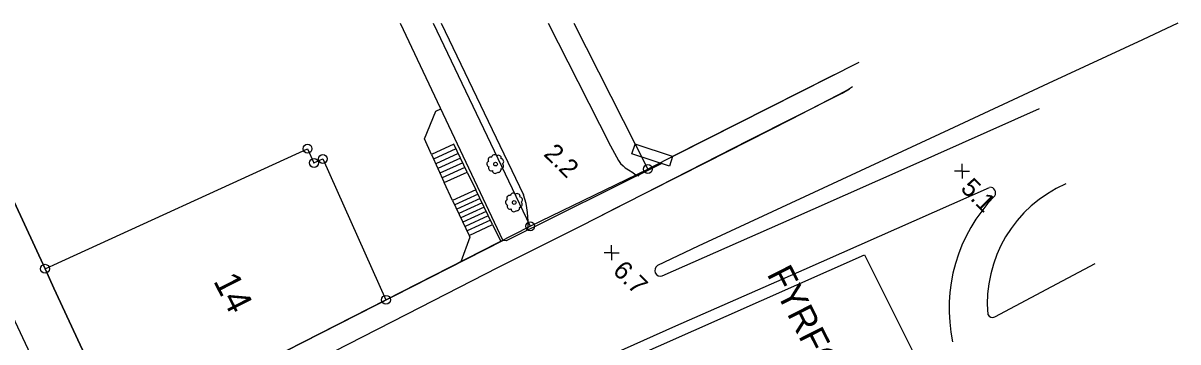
# Model space of a CAD drawing. Extents: x 1596643 to 1597288, y 13057194 to 13057957.
# Drawn here: x 1596964.2 to 1597119.6, y 13057616.2 to 13057659.1 of the extents above; entities that cross this region are included whole.
import ezdxf

# ---------------------------------------------------------------- set-up
doc = ezdxf.new("R2010")
doc.units = 0
for name, color, linetype in [('BAS byggnad anläggning L', 7, 'Continuous'), ('BAS fastighetsgräns samfällighet L', 7, 'Continuous'), ('BAS gränspunkt P', 7, 'Continuous'), ('BAS Level 16', 7, 'Continuous'), ('BAS Level 19', 7, 'Continuous'), ('BAS Level 36', 7, 'Continuous'), ('BAS Level 37', 7, 'Continuous'), ('BAS lövträd P', 7, 'Continuous'), ('BAS markytetext T', 7, 'Continuous'), ('BAS traktnamn T', 7, 'Continuous'), ('BAS trappa L', 7, 'Continuous'), ('BAS vägbanekant L', 7, 'Continuous')]:
    doc.layers.add(name, color=color, linetype=linetype)

msp = doc.modelspace()

# ---------------------------------------------------------------- linework, layer by layer
at = {"layer": 'BAS byggnad anläggning L'}
for points in [[(1596951.85, 13057659.15), (1596967.18, 13057626.04), (1596968.37, 13057623.46)], [(1597014.95, 13057659.15), (1597028.78, 13057629.87)], [(1597073.32, 13057652.17), (1597051.59, 13057641.19)], [(1597051.59, 13057641.19), (1597051.18, 13057639.87), (1597046.12, 13057641.53), (1597046.56, 13057642.84)], [(1597051.59, 13057641.19), (1597046.56, 13057642.84)], [(1596968.37, 13057623.46), (1596977.51, 13057603.71), (1597028.78, 13057629.87)], [(1596996.9, 13057561.83), (1596985.19, 13057586.99), (1597077.39, 13057627.92), (1597084.1, 13057614.57), (1597047.16, 13057592.27), (1596996.9, 13057561.83)]]:
    msp.add_lwpolyline(points, dxfattribs=at)
at = {"layer": 'BAS fastighetsgräns samfällighet L'}
for points in [[(1596968.37, 13057626.59), (1597002.48, 13057642.22)], [(1597002.48, 13057642.22), (1597003.36, 13057640.3)], [(1597003.36, 13057640.3), (1597004.54, 13057640.84)], [(1597004.54, 13057640.84), (1597013.03, 13057621.86)], [(1596967.18, 13057626.04), (1596968.37, 13057626.59)]]:
    msp.add_lwpolyline(points, dxfattribs=at)
at = {"layer": 'BAS gränspunkt P'}
for centre, radius in [((1597002.49, 13057642.23), 0.6), ((1597002.49, 13057642.23), 0.6), ((1597002.49, 13057642.22), 0.001), ((1597002.49, 13057642.22), 0.001), ((1597003.37, 13057640.31), 0.6), ((1597003.37, 13057640.31), 0.6), ((1597004.55, 13057640.85), 0.6), ((1597004.55, 13057640.85), 0.6), ((1597004.54, 13057640.84), 0.001), ((1597004.54, 13057640.84), 0.001), ((1597003.36, 13057640.3), 0.001), ((1597003.36, 13057640.3), 0.001), ((1597048.27, 13057639.48), 0.6), ((1597048.27, 13057639.48), 0.6), ((1597048.27, 13057639.48), 0.001), ((1597048.27, 13057639.48), 0.001), ((1597032.44, 13057631.78), 0.6), ((1597032.44, 13057631.78), 0.6), ((1597032.43, 13057631.77), 0.001), ((1597032.43, 13057631.77), 0.001), ((1596967.18, 13057626.05), 0.6), ((1596967.18, 13057626.05), 0.6), ((1596967.18, 13057626.04), 0.001), ((1596967.18, 13057626.04), 0.001), ((1597013.04, 13057621.87), 0.6), ((1597013.04, 13057621.87), 0.6), ((1597013.03, 13057621.86), 0.001), ((1597013.03, 13057621.86), 0.001)]:
    msp.add_circle(centre, radius, dxfattribs=at)
at = {"layer": 'BAS Level 16'}
for p, q in [((1597090.53, 13057639.2), (1597089.53, 13057639.2)), ((1597090.53, 13057639.2), (1597089.53, 13057639.2)), ((1597090.53, 13057639.2), (1597090.53, 13057640.2)), ((1597090.53, 13057639.2), (1597090.53, 13057640.2)), ((1597090.53, 13057639.2), (1597091.53, 13057639.2)), ((1597090.53, 13057639.2), (1597090.53, 13057638.2)), ((1597090.53, 13057639.2), (1597091.53, 13057639.2)), ((1597090.53, 13057639.2), (1597090.53, 13057638.2)), ((1597043.39, 13057628.21), (1597042.39, 13057628.21)), ((1597043.39, 13057628.21), (1597042.39, 13057628.21)), ((1597043.39, 13057628.21), (1597043.39, 13057629.21)), ((1597043.39, 13057628.21), (1597043.39, 13057629.21)), ((1597043.39, 13057628.21), (1597044.39, 13057628.21)), ((1597043.39, 13057628.21), (1597043.39, 13057627.21)), ((1597043.39, 13057628.21), (1597044.39, 13057628.21)), ((1597043.39, 13057628.21), (1597043.39, 13057627.21))]:
    msp.add_line(p, q, dxfattribs=at)
at = {"layer": 'BAS Level 19'}
msp.add_lwpolyline([(1597050.14, 13057640.21), (1597029.21, 13057629.8), (1597028.78, 13057629.87)], dxfattribs=at)
at = {"layer": 'BAS Level 37'}
for points in [[(1596967.18, 13057626.04), (1596951.85, 13057659.15)], [(1597019.38, 13057659.15), (1597032.43, 13057631.77)], [(1597038.32, 13057659.15), (1597048.27, 13057639.48)], [(1597076.65, 13057653.82), (1597048.27, 13057639.48)], [(1597032.43, 13057631.77), (1597048.27, 13057639.48)], [(1597013.03, 13057621.86), (1597032.43, 13057631.77)], [(1596968.37, 13057623.46), (1596967.18, 13057626.04)], [(1596977.51, 13057603.71), (1596968.37, 13057623.46)], [(1596977.51, 13057603.71), (1597013.03, 13057621.86)]]:
    msp.add_lwpolyline(points, dxfattribs=at)
at = {"layer": 'BAS lövträd P'}
for p, q in [((1597027.79, 13057640.15), (1597027.79, 13057640.15)), ((1597027.79, 13057640.15), (1597027.79, 13057640.15)), ((1597030.3, 13057634.98), (1597030.3, 13057634.98)), ((1597030.3, 13057634.98), (1597030.3, 13057634.98))]:
    msp.add_line(p, q, dxfattribs=at)
for centre in [(1597027.79, 13057640.15), (1597027.79, 13057640.15), (1597030.3, 13057634.98), (1597030.3, 13057634.98)]:
    msp.add_circle(centre, 0.25, dxfattribs=at)
for centre, start, end in [((1597026.99, 13057640.16), 112.5079, 253.9858), ((1597026.99, 13057640.16), 112.5079, 253.9858), ((1597027.15, 13057640.72), 73.076, 214.5539), ((1597027.15, 13057640.72), 73.076, 214.5539), ((1597027.63, 13057641.04), 33.6442, 175.122), ((1597027.63, 13057641.04), 33.6442, 175.122), ((1597028.18, 13057640.96), 347.9148, 129.3927), ((1597028.18, 13057640.96), 347.9148, 129.3927), ((1597028.5, 13057640.51), 301.358, 82.8359), ((1597028.5, 13057640.51), 301.358, 82.8359), ((1597027.21, 13057639.62), 151.3828, 292.8606), ((1597027.21, 13057639.62), 151.3828, 292.8606), ((1597027.73, 13057639.27), 179.8192, 321.2971), ((1597027.73, 13057639.27), 179.8192, 321.2971), ((1597028.14, 13057639.41), 253.1363, 15.428), ((1597028.14, 13057639.41), 253.1363, 15.428), ((1597028.48, 13057639.88), 273.337, 54.8149), ((1597028.48, 13057639.88), 273.337, 54.8149), ((1597029.66, 13057635.55), 73.076, 214.5539), ((1597029.66, 13057635.55), 73.076, 214.5539), ((1597030.15, 13057635.88), 33.6442, 175.122), ((1597030.15, 13057635.88), 33.6442, 175.122), ((1597030.7, 13057635.8), 347.9148, 129.3927), ((1597030.7, 13057635.8), 347.9148, 129.3927), ((1597031.02, 13057635.35), 301.358, 82.8359), ((1597031.02, 13057635.35), 301.358, 82.8359), ((1597029.5, 13057634.99), 112.5079, 253.9858), ((1597029.5, 13057634.99), 112.5079, 253.9858), ((1597029.73, 13057634.45), 151.3828, 292.8606), ((1597029.73, 13057634.45), 151.3828, 292.8606), ((1597030.66, 13057634.25), 253.1363, 15.428), ((1597030.66, 13057634.25), 253.1363, 15.428), ((1597031, 13057634.72), 273.337, 54.8149), ((1597031, 13057634.72), 273.337, 54.8149), ((1597030.25, 13057634.11), 179.8192, 321.2971), ((1597030.25, 13057634.11), 179.8192, 321.2971)]:
    msp.add_arc(centre, 0.375, start, end, dxfattribs=at)
at = {"layer": 'BAS trappa L'}
for points in [[(1597019.16, 13057641.45), (1597018.21, 13057643.54), (1597019.75, 13057647.3), (1597020.4, 13057647.6)], [(1597022.15, 13057642.84), (1597019.16, 13057641.45)], [(1597022.45, 13057642.21), (1597019.45, 13057640.82)], [(1597023.97, 13057639.08), (1597022.15, 13057642.84)], [(1597019.16, 13057641.45), (1597020.86, 13057637.68)], [(1597022.76, 13057641.59), (1597019.73, 13057640.19)], [(1597023.06, 13057640.96), (1597020.01, 13057639.56)], [(1597023.36, 13057640.34), (1597020.3, 13057638.93)], [(1597023.67, 13057639.71), (1597020.58, 13057638.31)], [(1597020.86, 13057637.68), (1597023.97, 13057639.08)], [(1597023.97, 13057639.08), (1597025.15, 13057636.7)], [(1597022.01, 13057635.26), (1597020.86, 13057637.68)], [(1597025.15, 13057636.7), (1597022.01, 13057635.26)], [(1597025.43, 13057636.11), (1597022.29, 13057634.67)], [(1597027.36, 13057632.02), (1597025.15, 13057636.7)], [(1597022.01, 13057635.26), (1597024.24, 13057630.55)], [(1597025.71, 13057635.53), (1597022.56, 13057634.08)], [(1597025.98, 13057634.94), (1597022.84, 13057633.49)], [(1597026.26, 13057634.36), (1597023.12, 13057632.9)], [(1597026.53, 13057633.77), (1597023.4, 13057632.32)], [(1597026.81, 13057633.19), (1597023.68, 13057631.73)], [(1597027.08, 13057632.6), (1597023.96, 13057631.14)], [(1597024.24, 13057630.55), (1597027.36, 13057632.02)], [(1597027.36, 13057632.02), (1597028.47, 13057629.71)], [(1597024.24, 13057630.55), (1597024.3, 13057630.3), (1597023.13, 13057626.98)]]:
    msp.add_lwpolyline(points, dxfattribs=at)
at = {"layer": 'BAS vägbanekant L'}
for points in [[(1596946.15, 13057659.15), (1596946.17, 13057659.07), (1596946.92, 13057655.49), (1596947.51, 13057652.92), (1596947.69, 13057652.36), (1596948.14, 13057651.39), (1596951.43, 13057644.24), (1596957.49, 13057631.32), (1596963.14, 13057618.98), (1596968.37, 13057607.8)], [(1597020.48, 13057659.15), (1597031.56, 13057636)], [(1597034.84, 13057659.15), (1597038.87, 13057651.27), (1597043.23, 13057642.62), (1597044.33, 13057640.65), (1597044.61, 13057640.25), (1597044.96, 13057639.92), (1597045.21, 13057639.64), (1597045.65, 13057639.36), (1597046.23, 13057639.03), (1597046.53, 13057638.81), (1597047.05, 13057638.58)], [(1597119.57, 13057659.15), (1597114.81, 13057656.9), (1597102.12, 13057651.01), (1597088.74, 13057644.77), (1597070.59, 13057636.32), (1597055.04, 13057629.11), (1597049.56, 13057626.47)], [(1596968.37, 13057595.73), (1596972.95, 13057598.13), (1596977.16, 13057600.28), (1596985.67, 13057604.56), (1597002.09, 13057612.9), (1597015.87, 13057619.92), (1597028.2, 13057626.27), (1597039.31, 13057631.84), (1597049.73, 13057637.17), (1597061.87, 13057643.37), (1597074.42, 13057649.69), (1597075.38, 13057650.29)], [(1597075.8, 13057650.55), (1597075.27, 13057650.2), (1597073.83, 13057649.42), (1597067.48, 13057646.15), (1597056, 13057640.34), (1597044.68, 13057634.56), (1597042.12, 13057633.25)], [(1597050.2, 13057625.08), (1597066.16, 13057632.16), (1597083.53, 13057639.89), (1597100.96, 13057647.63)], [(1596968.37, 13057579.11), (1596971.42, 13057580.85), (1596975.73, 13057583.06), (1596981.26, 13057585.82), (1596985.71, 13057587.98), (1596990.2, 13057590.03), (1596994.33, 13057592.27), (1597002.73, 13057596.3), (1597011.95, 13057600.51), (1597021.61, 13057604.85), (1597030.99, 13057608.98), (1597039.14, 13057612.55), (1597043.41, 13057614.5), (1597052.02, 13057618.35), (1597069.31, 13057625.96), (1597094.21, 13057637)], [(1597094.93, 13057619.56), (1597102.59, 13057623.66), (1597108.43, 13057626.76)]]:
    msp.add_lwpolyline(points, dxfattribs=at)
for centre, radius, start, end in [((1597111.49, 13057621.37), 17.57, 113.5382, 184.8793), ((1597020.32, 13057632.28), 11.84, 355.0009, 18.3126), ((1597110.57, 13057620.72), 21.78, 135.9115, 191.9775), ((1597094.28, 13057636.28), 0.763, 327.7878, 90.6758), ((1597049.97, 13057625.82), 0.773, 121.8796, 287.3098), ((1597094.63, 13057620.21), 0.721, 207.1696, 295.2857)]:
    msp.add_arc(centre, radius, start, end, dxfattribs=at)

# ---------------------------------------------------------------- texts
at = {"layer": 'BAS Level 36'}
msp.add_text('14', height=3.5, rotation=296.9611, dxfattribs=at).set_placement((1596989.77, 13057624.41))
at = {"layer": 'BAS markytetext T'}
for s, p in [('2.2', (1597034.14, 13057641.4)), ('5.1', (1597090.21, 13057636.75)), ('6.7', (1597043.42, 13057625.64))]:
    msp.add_text(s, height=2.5, rotation=315, dxfattribs=at).set_placement(p)
at = {"layer": 'BAS traktnamn T'}
msp.add_text('FYRFOTAN', height=3.5, rotation=296.9611, dxfattribs=at).set_placement((1597064.22, 13057625.35))

doc.saveas('drawing.dxf')
